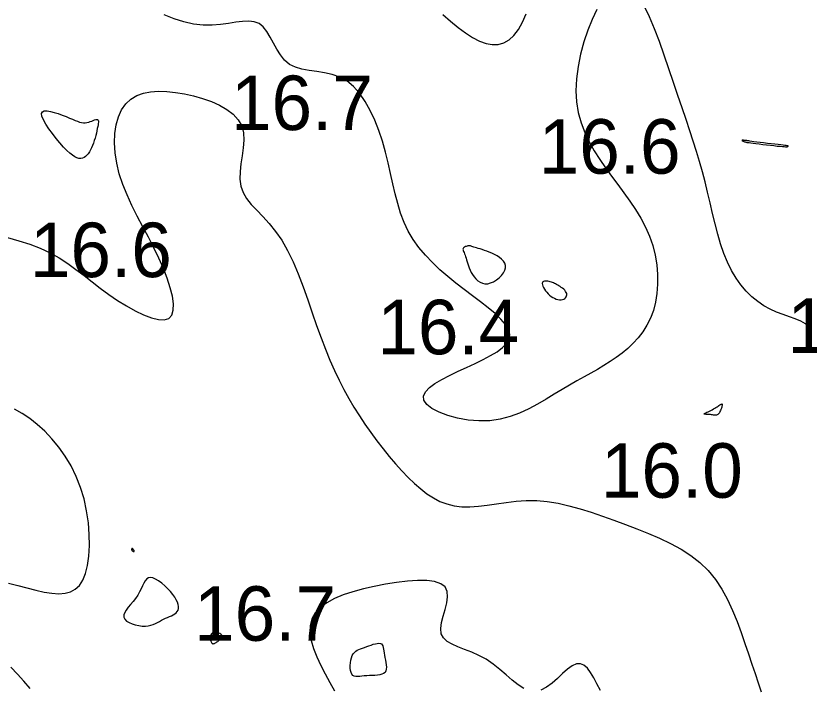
# Model space of a CAD drawing. Extents: x 3040093 to 3056816, y 408076 to 509144.
# Drawn here: x 3045808.5 to 3045881.2, y 434553.5 to 434615.2 of the extents above; entities that cross this region are included whole.
import ezdxf

# ---------------------------------------------------------------- set-up
doc = ezdxf.new("R2010")
doc.units = 0
doc.layers.add('V-CHAN-CONT-EL17', color=7, linetype='Continuous')
doc.layers.add('V-TOPO-SOUN-0610', color=7, linetype='Continuous')

msp = doc.modelspace()

# ---------------------------------------------------------------- linework, layer by layer
at = {"layer": 'V-CHAN-CONT-EL17'}
for points in [[(3045861.753, 434615.743), (3045861.327, 434614.841), (3045860.926, 434613.841), (3045860.567, 434612.77), (3045860.262, 434611.654), (3045860.028, 434610.519), (3045859.879, 434609.393), (3045859.83, 434608.302), (3045859.892, 434607.267), (3045860.057, 434606.288), (3045860.314, 434605.357), (3045860.65, 434604.47), (3045861.054, 434603.618), (3045861.514, 434602.797), (3045862.018, 434602), (3045862.554, 434601.221), (3045863.111, 434600.453), (3045863.676, 434599.691), (3045864.238, 434598.93), (3045864.785, 434598.164), (3045865.305, 434597.389), (3045865.786, 434596.599), (3045866.216, 434595.789), (3045866.583, 434594.953), (3045866.877, 434594.09), (3045867.098, 434593.207), (3045867.247, 434592.316), (3045867.324, 434591.429), (3045867.331, 434590.556), (3045867.268, 434589.709), (3045867.138, 434588.899), (3045866.94, 434588.137), (3045866.676, 434587.433), (3045866.354, 434586.784), (3045865.978, 434586.186), (3045865.555, 434585.636), (3045865.093, 434585.129), (3045864.597, 434584.66), (3045864.075, 434584.226), (3045863.532, 434583.823), (3045862.975, 434583.445), (3045862.402, 434583.086), (3045861.812, 434582.738), (3045861.205, 434582.393), (3045860.578, 434582.043), (3045859.93, 434581.682), (3045859.26, 434581.301), (3045858.566, 434580.892), (3045857.847, 434580.453), (3045857.1, 434579.998), (3045856.324, 434579.547), (3045855.517, 434579.12), (3045854.676, 434578.734), (3045853.8, 434578.411), (3045852.886, 434578.17), (3045851.932, 434578.029), (3045850.943, 434578.003), (3045849.949, 434578.082), (3045848.985, 434578.251), (3045848.088, 434578.494), (3045847.293, 434578.797), (3045846.637, 434579.143), (3045846.157, 434579.518), (3045845.887, 434579.906), (3045845.854, 434580.294), (3045846.035, 434580.68), (3045846.398, 434581.063), (3045846.911, 434581.442), (3045847.541, 434581.818), (3045848.256, 434582.19), (3045849.023, 434582.558), (3045849.809, 434582.921), (3045850.584, 434583.279), (3045851.323, 434583.636), (3045852.006, 434583.995), (3045852.609, 434584.36), (3045853.111, 434584.733), (3045853.489, 434585.119), (3045853.721, 434585.522), (3045853.785, 434585.944), (3045853.668, 434586.389), (3045853.384, 434586.856), (3045852.96, 434587.343), (3045852.42, 434587.851), (3045851.787, 434588.377), (3045851.087, 434588.921), (3045850.344, 434589.481), (3045849.582, 434590.056), (3045848.824, 434590.645), (3045848.081, 434591.252), (3045847.362, 434591.878), (3045846.677, 434592.527), (3045846.035, 434593.203), (3045845.445, 434593.907), (3045844.917, 434594.643), (3045844.459, 434595.415), (3045844.077, 434596.223), (3045843.76, 434597.066), (3045843.492, 434597.94), (3045843.26, 434598.843), (3045843.046, 434599.77), (3045842.838, 434600.719), (3045842.618, 434601.686), (3045842.372, 434602.667), (3045842.088, 434603.658), (3045841.762, 434604.639), (3045841.391, 434605.592), (3045840.976, 434606.494), (3045840.514, 434607.326), (3045840.004, 434608.067), (3045839.445, 434608.698), (3045838.836, 434609.197), (3045838.177, 434609.552), (3045837.484, 434609.791), (3045836.774, 434609.948), (3045836.064, 434610.057), (3045835.371, 434610.154), (3045834.714, 434610.273), (3045834.11, 434610.449), (3045833.575, 434610.717), (3045833.122, 434611.101), (3045832.737, 434611.577), (3045832.401, 434612.112), (3045832.094, 434612.671), (3045831.799, 434613.219), (3045831.495, 434613.722), (3045831.163, 434614.146), (3045830.784, 434614.457), (3045830.343, 434614.631), (3045829.838, 434614.688), (3045829.273, 434614.659), (3045828.651, 434614.576), (3045827.974, 434614.468), (3045827.245, 434614.369), (3045826.468, 434614.308), (3045825.645, 434614.317), (3045824.781, 434614.419), (3045823.889, 434614.615), (3045822.986, 434614.894), (3045822.086, 434615.249)], [(3045881.238, 434586.606), (3045880.882, 434586.913), (3045880.448, 434587.163), (3045879.952, 434587.375), (3045879.409, 434587.571), (3045878.835, 434587.769), (3045878.244, 434587.989), (3045877.652, 434588.251), (3045877.072, 434588.573), (3045876.511, 434588.956), (3045875.972, 434589.401), (3045875.457, 434589.909), (3045874.973, 434590.478), (3045874.521, 434591.11), (3045874.106, 434591.804), (3045873.732, 434592.56), (3045873.4, 434593.376), (3045873.104, 434594.243), (3045872.838, 434595.152), (3045872.594, 434596.091), (3045872.364, 434597.049), (3045872.14, 434598.016), (3045871.916, 434598.982), (3045871.683, 434599.935), (3045871.435, 434600.87), (3045871.171, 434601.794), (3045870.889, 434602.721), (3045870.589, 434603.664), (3045870.27, 434604.635), (3045869.931, 434605.648), (3045869.571, 434606.715), (3045869.191, 434607.85), (3045868.789, 434609.057), (3045868.369, 434610.309), (3045867.934, 434611.572), (3045867.489, 434612.809), (3045867.036, 434613.988), (3045866.579, 434615.071), (3045866.123, 434616.026)], [(3045847.628, 434615.283), (3045848.341, 434614.681), (3045849.036, 434614.111), (3045849.711, 434613.6), (3045850.364, 434613.171), (3045850.991, 434612.846), (3045851.592, 434612.632), (3045852.165, 434612.534), (3045852.709, 434612.555), (3045853.222, 434612.699), (3045853.704, 434612.972), (3045854.153, 434613.376), (3045854.567, 434613.915), (3045854.944, 434614.588), (3045855.271, 434615.364)], [(3045807.715, 434594.833), (3045808.75, 434594.54), (3045809.758, 434594.219), (3045810.715, 434593.854), (3045811.607, 434593.432), (3045812.441, 434592.959), (3045813.23, 434592.446), (3045813.989, 434591.901), (3045814.731, 434591.336), (3045815.469, 434590.76), (3045816.217, 434590.183), (3045816.989, 434589.616), (3045817.791, 434589.069), (3045818.607, 434588.562), (3045819.414, 434588.112), (3045820.189, 434587.74), (3045820.908, 434587.464), (3045821.549, 434587.305), (3045822.089, 434587.281), (3045822.504, 434587.412), (3045822.777, 434587.71), (3045822.915, 434588.162), (3045822.929, 434588.746), (3045822.833, 434589.443), (3045822.639, 434590.232), (3045822.358, 434591.092), (3045822.004, 434592.002), (3045821.588, 434592.942), (3045821.123, 434593.894), (3045820.627, 434594.854), (3045820.116, 434595.819), (3045819.608, 434596.79), (3045819.12, 434597.762), (3045818.671, 434598.736), (3045818.276, 434599.709), (3045817.955, 434600.68), (3045817.72, 434601.644), (3045817.575, 434602.591), (3045817.519, 434603.505), (3045817.551, 434604.374), (3045817.671, 434605.181), (3045817.878, 434605.914), (3045818.172, 434606.558), (3045818.552, 434607.1), (3045819.017, 434607.528), (3045819.558, 434607.848), (3045820.168, 434608.069), (3045820.837, 434608.201), (3045821.558, 434608.251), (3045822.321, 434608.229), (3045823.117, 434608.145), (3045823.939, 434608.007), (3045824.775, 434607.821), (3045825.604, 434607.589), (3045826.405, 434607.306), (3045827.154, 434606.972), (3045827.83, 434606.583), (3045828.408, 434606.137), (3045828.868, 434605.632), (3045829.185, 434605.064), (3045829.348, 434604.436), (3045829.385, 434603.759), (3045829.334, 434603.049), (3045829.233, 434602.321), (3045829.12, 434601.592), (3045829.034, 434600.877), (3045829.013, 434600.19), (3045829.094, 434599.549), (3045829.307, 434598.962), (3045829.639, 434598.411), (3045830.067, 434597.875), (3045830.568, 434597.329), (3045831.12, 434596.75), (3045831.701, 434596.114), (3045832.287, 434595.399), (3045832.856, 434594.581), (3045833.391, 434593.644), (3045833.891, 434592.606), (3045834.362, 434591.491), (3045834.809, 434590.324), (3045835.237, 434589.13), (3045835.651, 434587.934), (3045836.057, 434586.761), (3045836.46, 434585.635), (3045836.864, 434584.576), (3045837.273, 434583.581), (3045837.689, 434582.642), (3045838.115, 434581.749), (3045838.554, 434580.896), (3045839.008, 434580.073), (3045839.481, 434579.272), (3045839.975, 434578.484), (3045840.492, 434577.704), (3045841.029, 434576.934), (3045841.583, 434576.179), (3045842.148, 434575.445), (3045842.722, 434574.738), (3045843.301, 434574.061), (3045843.881, 434573.421), (3045844.457, 434572.823), (3045845.028, 434572.271), (3045845.599, 434571.771), (3045846.176, 434571.328), (3045846.764, 434570.946), (3045847.371, 434570.631), (3045848.002, 434570.387), (3045848.664, 434570.219), (3045849.364, 434570.132), (3045850.106, 434570.127), (3045850.887, 434570.186), (3045851.706, 434570.288), (3045852.559, 434570.411), (3045853.441, 434570.535), (3045854.351, 434570.638), (3045855.285, 434570.698), (3045856.238, 434570.694), (3045857.21, 434570.609), (3045858.196, 434570.45), (3045859.198, 434570.226), (3045860.212, 434569.948), (3045861.238, 434569.625), (3045862.274, 434569.269), (3045863.319, 434568.889), (3045864.372, 434568.497), (3045865.429, 434568.098), (3045866.479, 434567.685), (3045867.512, 434567.246), (3045868.514, 434566.772), (3045869.473, 434566.249), (3045870.377, 434565.668), (3045871.213, 434565.016), (3045871.97, 434564.283), (3045872.639, 434563.462), (3045873.226, 434562.566), (3045873.743, 434561.613), (3045874.201, 434560.622), (3045874.609, 434559.61), (3045874.98, 434558.595), (3045875.323, 434557.595), (3045875.649, 434556.628), (3045875.967, 434555.708), (3045876.273, 434554.829), (3045876.561, 434553.982), (3045876.824, 434553.157)], [(3045807.803, 434563.118), (3045808.65, 434562.915), (3045809.492, 434562.694), (3045810.308, 434562.483), (3045811.075, 434562.308), (3045811.778, 434562.194), (3045812.414, 434562.153), (3045812.983, 434562.194), (3045813.487, 434562.329), (3045813.925, 434562.567), (3045814.3, 434562.918), (3045814.611, 434563.392), (3045814.86, 434563.999), (3045815.046, 434564.744), (3045815.169, 434565.607), (3045815.224, 434566.565), (3045815.21, 434567.592), (3045815.124, 434568.664), (3045814.964, 434569.758), (3045814.726, 434570.847), (3045814.407, 434571.908), (3045814.009, 434572.92), (3045813.538, 434573.876), (3045813.004, 434574.771), (3045812.418, 434575.603), (3045811.789, 434576.368), (3045811.127, 434577.061), (3045810.443, 434577.681), (3045809.747, 434578.222), (3045809.046, 434578.685), (3045808.34, 434579.086)], [(3045855.064, 434553.457), (3045854.531, 434553.799), (3045853.986, 434554.23), (3045853.425, 434554.715), (3045852.844, 434555.219), (3045852.239, 434555.706), (3045851.605, 434556.141), (3045850.944, 434556.498), (3045850.276, 434556.791), (3045849.625, 434557.043), (3045849.016, 434557.276), (3045848.473, 434557.514), (3045848.022, 434557.779), (3045847.686, 434558.096), (3045847.49, 434558.486), (3045847.448, 434558.965), (3045847.524, 434559.514), (3045847.671, 434560.107), (3045847.843, 434560.716), (3045847.993, 434561.314), (3045848.074, 434561.876), (3045848.039, 434562.374), (3045847.842, 434562.781), (3045847.448, 434563.077), (3045846.875, 434563.267), (3045846.152, 434563.363), (3045845.31, 434563.376), (3045844.377, 434563.318), (3045843.385, 434563.2), (3045842.362, 434563.034), (3045841.338, 434562.832), (3045840.342, 434562.602), (3045839.392, 434562.341), (3045838.506, 434562.046), (3045837.699, 434561.71), (3045836.99, 434561.329), (3045836.396, 434560.897), (3045835.932, 434560.41), (3045835.617, 434559.862), (3045835.461, 434559.251), (3045835.449, 434558.584), (3045835.562, 434557.873), (3045835.778, 434557.127), (3045836.076, 434556.358), (3045836.436, 434555.576), (3045836.838, 434554.791), (3045837.26, 434554.013), (3045837.687, 434553.255)], [(3045809.78, 434553.446), (3045809.209, 434554.122), (3045808.623, 434554.78), (3045808.029, 434555.409)], [(3045862.075, 434553.272), (3045861.768, 434553.878), (3045861.472, 434554.435), (3045861.18, 434554.921), (3045860.884, 434555.314), (3045860.575, 434555.593), (3045860.245, 434555.736), (3045859.887, 434555.722), (3045859.495, 434555.54), (3045859.071, 434555.225), (3045858.619, 434554.825), (3045858.145, 434554.387), (3045857.652, 434553.956), (3045857.146, 434553.581), (3045856.631, 434553.308)]]:
    msp.add_lwpolyline(points, dxfattribs=at)
for points in [[(3045812.513, 434603.507), (3045812.166, 434603.924), (3045811.823, 434604.364), (3045811.503, 434604.807), (3045811.225, 434605.234), (3045811.009, 434605.624), (3045810.872, 434605.956), (3045810.835, 434606.21), (3045810.91, 434606.372), (3045811.083, 434606.45), (3045811.334, 434606.458), (3045811.644, 434606.408), (3045811.993, 434606.316), (3045812.361, 434606.195), (3045812.728, 434606.058), (3045813.074, 434605.92), (3045813.385, 434605.792), (3045813.66, 434605.677), (3045813.904, 434605.578), (3045814.122, 434605.495), (3045814.319, 434605.43), (3045814.501, 434605.385), (3045814.671, 434605.36), (3045814.835, 434605.357), (3045814.996, 434605.376), (3045815.153, 434605.413), (3045815.304, 434605.462), (3045815.446, 434605.517), (3045815.578, 434605.571), (3045815.696, 434605.619), (3045815.799, 434605.656), (3045815.884, 434605.675), (3045815.949, 434605.671), (3045815.995, 434605.644), (3045816.025, 434605.593), (3045816.039, 434605.52), (3045816.04, 434605.424), (3045816.03, 434605.306), (3045816.009, 434605.166), (3045815.981, 434605.003), (3045815.946, 434604.82), (3045815.904, 434604.619), (3045815.856, 434604.405), (3045815.801, 434604.181), (3045815.739, 434603.951), (3045815.67, 434603.72), (3045815.595, 434603.492), (3045815.512, 434603.271), (3045815.423, 434603.06), (3045815.326, 434602.862), (3045815.221, 434602.681), (3045815.109, 434602.518), (3045814.989, 434602.377), (3045814.861, 434602.261), (3045814.725, 434602.171), (3045814.58, 434602.111), (3045814.427, 434602.083), (3045814.261, 434602.092), (3045814.081, 434602.142), (3045813.882, 434602.236), (3045813.663, 434602.378), (3045813.419, 434602.573), (3045813.148, 434602.824), (3045812.845, 434603.135)], [(3045875.067, 434603.729), (3045875.089, 434603.715), (3045875.12, 434603.698), (3045875.159, 434603.68), (3045875.203, 434603.661), (3045875.249, 434603.643), (3045875.293, 434603.626), (3045875.333, 434603.611), (3045875.368, 434603.598), (3045875.404, 434603.587), (3045875.448, 434603.576), (3045875.509, 434603.565), (3045875.594, 434603.551), (3045875.713, 434603.535), (3045875.871, 434603.514), (3045876.079, 434603.488), (3045876.339, 434603.456), (3045876.642, 434603.419), (3045876.974, 434603.379), (3045877.32, 434603.338), (3045877.666, 434603.297), (3045877.999, 434603.26), (3045878.304, 434603.226), (3045878.568, 434603.199), (3045878.78, 434603.18), (3045878.943, 434603.168), (3045879.064, 434603.162), (3045879.149, 434603.161), (3045879.206, 434603.163), (3045879.241, 434603.169), (3045879.261, 434603.177), (3045879.273, 434603.185), (3045879.282, 434603.194), (3045879.289, 434603.202), (3045879.294, 434603.21), (3045879.298, 434603.217), (3045879.3, 434603.224), (3045879.3, 434603.23), (3045879.299, 434603.235), (3045879.296, 434603.24), (3045879.291, 434603.243), (3045879.277, 434603.246), (3045879.248, 434603.25), (3045879.197, 434603.257), (3045879.117, 434603.266), (3045879.001, 434603.279), (3045878.843, 434603.297), (3045878.635, 434603.321), (3045878.375, 434603.352), (3045878.072, 434603.388), (3045877.742, 434603.428), (3045877.398, 434603.47), (3045877.053, 434603.512), (3045876.723, 434603.553), (3045876.421, 434603.592), (3045876.161, 434603.625), (3045875.955, 434603.653), (3045875.797, 434603.676), (3045875.682, 434603.693), (3045875.601, 434603.707), (3045875.549, 434603.716), (3045875.518, 434603.723), (3045875.5, 434603.728), (3045875.49, 434603.731), (3045875.48, 434603.733), (3045875.47, 434603.734), (3045875.457, 434603.735), (3045875.442, 434603.736), (3045875.423, 434603.737), (3045875.4, 434603.738), (3045875.371, 434603.739), (3045875.337, 434603.741), (3045875.296, 434603.744), (3045875.251, 434603.748), (3045875.205, 434603.751), (3045875.16, 434603.753), (3045875.121, 434603.754), (3045875.089, 434603.752), (3045875.067, 434603.748), (3045875.06, 434603.74)], [(3045853.377, 434592.28), (3045853.31, 434592.482), (3045853.19, 434592.668), (3045853.026, 434592.84), (3045852.829, 434592.997), (3045852.607, 434593.139), (3045852.372, 434593.268), (3045852.131, 434593.383), (3045851.895, 434593.486), (3045851.667, 434593.576), (3045851.449, 434593.655), (3045851.243, 434593.724), (3045851.051, 434593.784), (3045850.876, 434593.837), (3045850.72, 434593.883), (3045850.585, 434593.924), (3045850.473, 434593.96), (3045850.38, 434593.991), (3045850.302, 434594.018), (3045850.235, 434594.039), (3045850.176, 434594.055), (3045850.12, 434594.065), (3045850.063, 434594.069), (3045850.001, 434594.067), (3045849.931, 434594.059), (3045849.855, 434594.044), (3045849.778, 434594.023), (3045849.702, 434593.996), (3045849.632, 434593.962), (3045849.572, 434593.922), (3045849.524, 434593.876), (3045849.492, 434593.823), (3045849.48, 434593.764), (3045849.485, 434593.698), (3045849.504, 434593.623), (3045849.535, 434593.539), (3045849.575, 434593.444), (3045849.62, 434593.339), (3045849.668, 434593.22), (3045849.715, 434593.088), (3045849.761, 434592.942), (3045849.807, 434592.783), (3045849.855, 434592.613), (3045849.909, 434592.432), (3045849.971, 434592.243), (3045850.045, 434592.046), (3045850.132, 434591.844), (3045850.237, 434591.638), (3045850.361, 434591.43), (3045850.504, 434591.228), (3045850.666, 434591.04), (3045850.847, 434590.874), (3045851.046, 434590.738), (3045851.262, 434590.641), (3045851.495, 434590.591), (3045851.746, 434590.596), (3045852.01, 434590.661), (3045852.28, 434590.78), (3045852.544, 434590.943), (3045852.79, 434591.139), (3045853.008, 434591.359), (3045853.187, 434591.593), (3045853.315, 434591.831), (3045853.381, 434592.063)], [(3045856.751, 434590.604), (3045856.766, 434590.494), (3045856.805, 434590.37), (3045856.867, 434590.234), (3045856.948, 434590.091), (3045857.047, 434589.947), (3045857.161, 434589.805), (3045857.289, 434589.669), (3045857.427, 434589.545), (3045857.575, 434589.434), (3045857.727, 434589.337), (3045857.882, 434589.256), (3045858.038, 434589.192), (3045858.19, 434589.148), (3045858.336, 434589.124), (3045858.474, 434589.121), (3045858.6, 434589.141), (3045858.713, 434589.182), (3045858.81, 434589.24), (3045858.89, 434589.313), (3045858.949, 434589.397), (3045858.987, 434589.49), (3045859.002, 434589.588), (3045858.99, 434589.689), (3045858.952, 434589.791), (3045858.89, 434589.891), (3045858.808, 434589.989), (3045858.713, 434590.084), (3045858.607, 434590.174), (3045858.495, 434590.259), (3045858.381, 434590.339), (3045858.271, 434590.411), (3045858.167, 434590.475), (3045858.069, 434590.532), (3045857.974, 434590.582), (3045857.881, 434590.627), (3045857.788, 434590.666), (3045857.693, 434590.702), (3045857.594, 434590.734), (3045857.489, 434590.764), (3045857.377, 434590.791), (3045857.263, 434590.814), (3045857.149, 434590.829), (3045857.042, 434590.834), (3045856.945, 434590.825), (3045856.863, 434590.801), (3045856.8, 434590.758), (3045856.762, 434590.692)], [(3045871.628, 434578.677), (3045871.681, 434578.711), (3045871.757, 434578.752), (3045871.852, 434578.8), (3045871.961, 434578.853), (3045872.08, 434578.91), (3045872.203, 434578.973), (3045872.327, 434579.038), (3045872.448, 434579.106), (3045872.564, 434579.175), (3045872.673, 434579.244), (3045872.775, 434579.31), (3045872.87, 434579.372), (3045872.955, 434579.428), (3045873.031, 434579.476), (3045873.095, 434579.515), (3045873.148, 434579.542), (3045873.19, 434579.558), (3045873.221, 434579.561), (3045873.241, 434579.551), (3045873.252, 434579.527), (3045873.253, 434579.488), (3045873.246, 434579.433), (3045873.23, 434579.362), (3045873.206, 434579.275), (3045873.176, 434579.176), (3045873.138, 434579.07), (3045873.094, 434578.962), (3045873.044, 434578.857), (3045872.988, 434578.76), (3045872.927, 434578.676), (3045872.861, 434578.609), (3045872.79, 434578.564), (3045872.716, 434578.539), (3045872.637, 434578.529), (3045872.553, 434578.531), (3045872.465, 434578.541), (3045872.373, 434578.557), (3045872.276, 434578.574), (3045872.175, 434578.588), (3045872.071, 434578.598), (3045871.967, 434578.603), (3045871.867, 434578.607), (3045871.777, 434578.609), (3045871.701, 434578.613), (3045871.644, 434578.62), (3045871.61, 434578.632), (3045871.604, 434578.651)], [(3045819.167, 434566.081), (3045819.193, 434566.061), (3045819.221, 434566.044), (3045819.249, 434566.03), (3045819.276, 434566.02), (3045819.299, 434566.016), (3045819.318, 434566.017), (3045819.33, 434566.024), (3045819.334, 434566.039), (3045819.331, 434566.06), (3045819.323, 434566.085), (3045819.31, 434566.113), (3045819.294, 434566.142), (3045819.276, 434566.171), (3045819.258, 434566.199), (3045819.24, 434566.224), (3045819.224, 434566.244), (3045819.209, 434566.261), (3045819.196, 434566.273), (3045819.184, 434566.283), (3045819.174, 434566.29), (3045819.164, 434566.295), (3045819.155, 434566.298), (3045819.146, 434566.3), (3045819.138, 434566.301), (3045819.131, 434566.301), (3045819.123, 434566.299), (3045819.117, 434566.296), (3045819.111, 434566.291), (3045819.105, 434566.285), (3045819.101, 434566.275), (3045819.097, 434566.263), (3045819.094, 434566.248), (3045819.093, 434566.231), (3045819.093, 434566.212), (3045819.096, 434566.191), (3045819.102, 434566.169), (3045819.112, 434566.147), (3045819.126, 434566.124), (3045819.144, 434566.102)], [(3045822.191, 434559.909), (3045822.378, 434559.989), (3045822.563, 434560.065), (3045822.74, 434560.141), (3045822.905, 434560.221), (3045823.053, 434560.309), (3045823.179, 434560.409), (3045823.279, 434560.524), (3045823.348, 434560.658), (3045823.385, 434560.81), (3045823.388, 434560.98), (3045823.357, 434561.168), (3045823.29, 434561.374), (3045823.186, 434561.596), (3045823.045, 434561.834), (3045822.864, 434562.089), (3045822.645, 434562.356), (3045822.396, 434562.627), (3045822.127, 434562.89), (3045821.847, 434563.131), (3045821.567, 434563.341), (3045821.296, 434563.505), (3045821.045, 434563.614), (3045820.822, 434563.654), (3045820.636, 434563.617), (3045820.479, 434563.511), (3045820.343, 434563.346), (3045820.218, 434563.133), (3045820.095, 434562.884), (3045819.965, 434562.608), (3045819.819, 434562.317), (3045819.647, 434562.021), (3045819.445, 434561.73), (3045819.223, 434561.448), (3045818.999, 434561.174), (3045818.787, 434560.912), (3045818.604, 434560.662), (3045818.466, 434560.426), (3045818.388, 434560.205), (3045818.387, 434560.001), (3045818.473, 434559.816), (3045818.635, 434559.651), (3045818.859, 434559.508), (3045819.129, 434559.389), (3045819.428, 434559.295), (3045819.742, 434559.229), (3045820.055, 434559.191), (3045820.352, 434559.183), (3045820.62, 434559.207), (3045820.86, 434559.258), (3045821.079, 434559.33), (3045821.28, 434559.418), (3045821.468, 434559.517), (3045821.648, 434559.621), (3045821.826, 434559.724), (3045822.006, 434559.821)], [(3045826.68, 434557.6), (3045826.735, 434557.624), (3045826.794, 434557.655), (3045826.856, 434557.692), (3045826.92, 434557.736), (3045826.986, 434557.784), (3045827.053, 434557.836), (3045827.121, 434557.893), (3045827.189, 434557.953), (3045827.253, 434558.015), (3045827.309, 434558.08), (3045827.355, 434558.145), (3045827.384, 434558.209), (3045827.395, 434558.273), (3045827.382, 434558.335), (3045827.342, 434558.394), (3045827.272, 434558.45), (3045827.179, 434558.499), (3045827.068, 434558.54), (3045826.946, 434558.569), (3045826.821, 434558.586), (3045826.699, 434558.586), (3045826.588, 434558.569), (3045826.493, 434558.531), (3045826.421, 434558.471), (3045826.369, 434558.392), (3045826.337, 434558.301), (3045826.32, 434558.2), (3045826.316, 434558.096), (3045826.323, 434557.993), (3045826.337, 434557.896), (3045826.357, 434557.809), (3045826.38, 434557.737), (3045826.405, 434557.679), (3045826.434, 434557.634), (3045826.465, 434557.603), (3045826.5, 434557.583), (3045826.539, 434557.573), (3045826.582, 434557.573), (3045826.629, 434557.583)], [(3045839.217, 434554.923), (3045839.169, 434555.117), (3045839.145, 434555.339), (3045839.143, 434555.577), (3045839.162, 434555.821), (3045839.2, 434556.06), (3045839.257, 434556.284), (3045839.331, 434556.481), (3045839.421, 434556.644), (3045839.526, 434556.776), (3045839.646, 434556.883), (3045839.78, 434556.969), (3045839.928, 434557.041), (3045840.09, 434557.105), (3045840.264, 434557.166), (3045840.45, 434557.23), (3045840.647, 434557.301), (3045840.851, 434557.375), (3045841.055, 434557.448), (3045841.255, 434557.513), (3045841.446, 434557.567), (3045841.621, 434557.602), (3045841.776, 434557.615), (3045841.905, 434557.599), (3045842.005, 434557.552), (3045842.078, 434557.474), (3045842.132, 434557.367), (3045842.17, 434557.236), (3045842.199, 434557.082), (3045842.223, 434556.908), (3045842.248, 434556.716), (3045842.28, 434556.51), (3045842.321, 434556.292), (3045842.366, 434556.069), (3045842.409, 434555.845), (3045842.442, 434555.627), (3045842.457, 434555.421), (3045842.449, 434555.233), (3045842.408, 434555.069), (3045842.328, 434554.934), (3045842.205, 434554.832), (3045842.043, 434554.761), (3045841.849, 434554.713), (3045841.631, 434554.683), (3045841.396, 434554.666), (3045841.151, 434554.656), (3045840.903, 434554.646), (3045840.66, 434554.631), (3045840.428, 434554.608), (3045840.21, 434554.581), (3045840.008, 434554.558), (3045839.823, 434554.547), (3045839.656, 434554.555), (3045839.511, 434554.589), (3045839.388, 434554.658), (3045839.29, 434554.767)]]:
    msp.add_lwpolyline(points, close=True, dxfattribs=at)

# ---------------------------------------------------------------- texts
at = {"layer": 'V-TOPO-SOUN-0610'}
for s, p in [('16.7 ', (3045828.203, 434604.69)), ('16.6 ', (3045856.423, 434600.69)), ('16.6 ', (3045809.763, 434591.2)), ('16.4 ', (3045841.623, 434584.12)), ('17.2 ', (3045879.223, 434584.25)), ('16.0 ', (3045862.123, 434570.96)), ('16.7 ', (3045824.823, 434557.84))]:
    msp.add_text(s, height=5, dxfattribs=at).set_placement(p)

doc.saveas('drawing.dxf')
